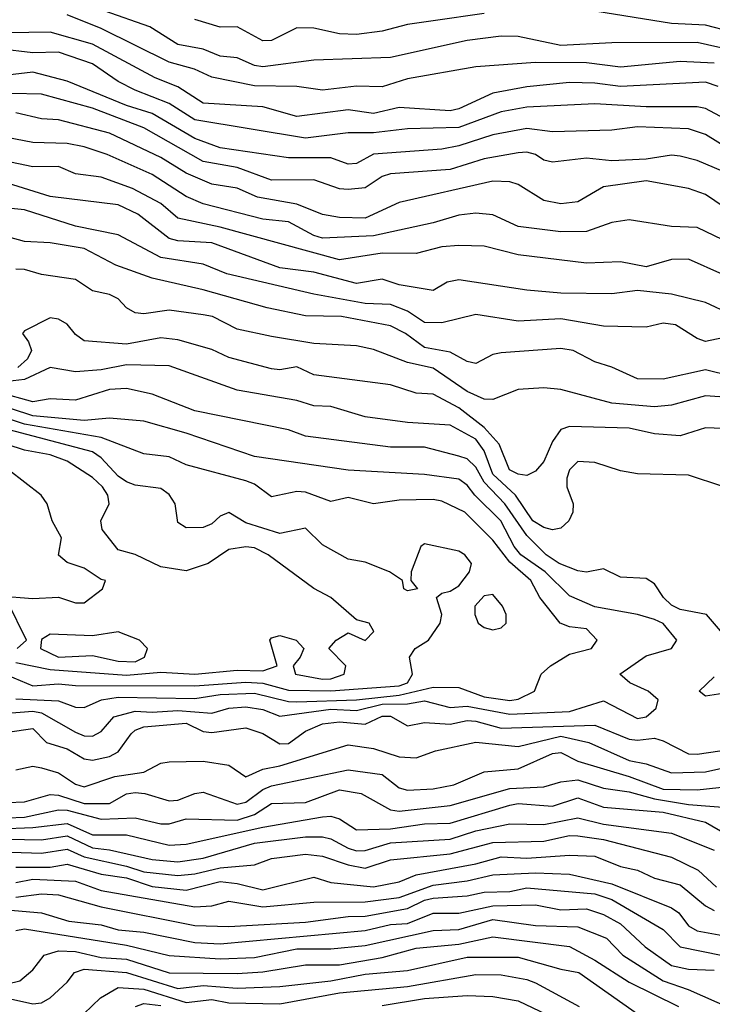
# Model space of a CAD drawing. Header units: metres. Extents: x -51132 to -49532, y -231222 to -229437.
# Tile 458 of 656: x -50003 to -49963, y -230456 to -230398. Entities that reach past the tile are written whole.
import ezdxf

# ---------------------------------------------------------------- set-up
doc = ezdxf.new("R2010")
doc.units = ezdxf.units.M
for name, color, linetype in [('CONTOUR_HALF', 8, 'Continuous'), ('CONTOUR_INDEX', 1, 'Continuous'), ('CONTOUR_INTER', 3, 'Continuous')]:
    doc.layers.add(name, color=color, linetype=linetype)

msp = doc.modelspace()

# ---------------------------------------------------------------- linework, layer by layer
at = {"layer": 'CONTOUR_HALF'}
for points, elevation in [([(-49962.58, -230400.396), (-49964.58, -230400.303), (-49968.08, -230400.625), (-49970.08, -230400.383), (-49973.08, -230400.352), (-49976.58, -230400.603), (-49980.58, -230401.311), (-49982.08, -230401.781), (-49983.58, -230401.755), (-49985.58, -230401.983), (-49987.08, -230401.774), (-49989.58, -230401.728), (-49992.08, -230401.219), (-49993.098, -230400.759), (-49994.58, -230400.348), (-49998.58, -230398.365), (-50000.58, -230397.555)], 61.5), ([(-49976.08, -230397.476), (-49979.08, -230397.904), (-49980.58, -230398.123), (-49982.08, -230398.528), (-49983.58, -230398.708), (-49984.58, -230398.672), (-49986.08, -230398.344), (-49987.08, -230398.324), (-49988.58, -230399.073), (-49989.08, -230399.094), (-49990.58, -230398.265), (-49991.58, -230398.279), (-49993.08, -230397.835)], 62.5), ([(-49961.58, -230398.556), (-49963.08, -230398.163), (-49965.08, -230398.072), (-49970.08, -230397.27)], 62.5), ([(-49961.08, -230404.142), (-49963.08, -230403.065), (-49963.58, -230402.963), (-49966.58, -230402.956), (-49969.58, -230402.789), (-49973.58, -230402.98), (-49975.08, -230403.254), (-49977.58, -230404.171), (-49980.58, -230404.251), (-49982.58, -230404.495), (-49984.08, -230404.487), (-49986.58, -230404.795), (-49993.08, -230403.728), (-49994.58, -230402.772), (-49996.58, -230401.989), (-49997.58, -230401.464), (-49999.08, -230400.437), (-50001.08, -230399.75), (-50002.58, -230399.794), (-50004.58, -230399.548)], 60.5), ([(-49962.047, -230406.759), (-49963.58, -230406.11), (-49964.58, -230405.856), (-49965.08, -230405.797), (-49966.58, -230406.023), (-49968.58, -230406.138), (-49970.08, -230405.974), (-49972.08, -230406.199), (-49972.58, -230406.095), (-49973.08, -230405.757), (-49973.58, -230405.63), (-49974.08, -230405.666), (-49976.08, -230406.004), (-49978.08, -230406.636), (-49981.58, -230406.885), (-49982.08, -230407.047), (-49983.08, -230407.722), (-49984.08, -230407.803), (-49984.58, -230407.767), (-49986.08, -230407.252), (-49988.58, -230407.274), (-49990.58, -230406.528), (-49992.58, -230406.161), (-49996.08, -230404.189), (-49999.08, -230403.047), (-50002.08, -230402.221), (-50005.58, -230402.136)], 59.5), ([(-49961.58, -230411.009), (-49963.58, -230410.049), (-49965.08, -230409.981), (-49967.58, -230409.588), (-49968.58, -230409.741), (-49970.08, -230410.278), (-49971.58, -230410.306), (-49974.08, -230409.977), (-49975.58, -230409.297), (-49976.58, -230409.194), (-49977.58, -230409.323), (-49979.08, -230409.766), (-49982.58, -230410.522), (-49985.58, -230410.662), (-49986.08, -230410.519), (-49987.58, -230409.716), (-49989.08, -230409.56), (-49992.58, -230408.655), (-49993.58, -230408.227), (-49995.58, -230406.939), (-49998.216, -230405.759), (-49999.58, -230405.304), (-50000.58, -230405.118), (-50002.58, -230405.059), (-50006.08, -230404.382)], 58.5), ([(-49960.08, -230415.848), (-49963.08, -230414.441), (-49965.08, -230413.948), (-49967.08, -230413.737), (-49968.58, -230413.93), (-49971.58, -230413.904), (-49973.58, -230413.725), (-49977.58, -230413.116), (-49978.255, -230413.259), (-49979.08, -230413.738), (-49981.08, -230413.412), (-49982.08, -230413.084), (-49983.58, -230413.33), (-49986.08, -230412.656), (-49988.08, -230412.404), (-49992.08, -230410.942), (-49994.08, -230410.825), (-49994.58, -230410.692), (-49996.43, -230409.259), (-49997.58, -230408.72), (-50001.58, -230408.22), (-50004.08, -230407.433)], 57.5), ([(-49961.58, -230418.777), (-49963.08, -230418.398), (-49965.58, -230418.943), (-49967.08, -230418.918), (-49968.58, -230418.23), (-49969.58, -230417.925), (-49970.851, -230417.259), (-49971.58, -230417.148), (-49975.08, -230417.405), (-49975.58, -230417.501), (-49976.58, -230418.02), (-49977.08, -230417.906), (-49978.08, -230417.359), (-49979.58, -230417.091), (-49980.71, -230416.259), (-49981.58, -230415.809), (-49984.464, -230415.259), (-49986.58, -230415.233), (-49988.826, -230414.759), (-49992.58, -230413.693), (-49995.58, -230413.009), (-49997.706, -230412.259), (-49999.58, -230411.273), (-50001.58, -230410.939), (-50003.08, -230410.868), (-50004.58, -230410.452)], 56.5), ([(-49961.58, -230421.855), (-49963.08, -230421.805), (-49964.58, -230422.265), (-49966.08, -230422.16), (-49967.58, -230421.828), (-49971.08, -230421.723), (-49971.58, -230421.907), (-49972.08, -230422.598), (-49972.58, -230423.784), (-49973.08, -230424.347), (-49973.58, -230424.594), (-49974.08, -230424.521), (-49974.593, -230424.259), (-49975.198, -230422.759), (-49976.08, -230421.774), (-49977.58, -230420.628), (-49979.08, -230419.829), (-49980.08, -230419.763), (-49981.58, -230419.274), (-49986.08, -230418.695), (-49987.08, -230418.212), (-49988.08, -230418.404), (-49988.58, -230418.343), (-49991.08, -230417.679), (-49992.08, -230417.206), (-49994.08, -230416.645), (-49995.08, -230416.521), (-49997.08, -230416.88), (-49999.58, -230416.689), (-50000.08, -230416.326), (-50000.58, -230415.717), (-50001.08, -230415.422), (-50001.58, -230415.337), (-50003.08, -230416.11), (-50003.197, -230416.259), (-50002.835, -230416.759), (-50002.664, -230417.259), (-50002.901, -230417.759), (-50003.462, -230418.259)], 55.5), ([(-49961.737, -230434.259), (-49963.021, -230432.759), (-49964.58, -230432.458), (-49965.08, -230432.202), (-49965.556, -230431.759), (-49966.08, -230430.958), (-49966.58, -230430.651), (-49968.08, -230430.555), (-49969.08, -230430.069), (-49970.08, -230430.277), (-49970.58, -230430.198), (-49971.682, -230429.759), (-49972.454, -230429.259), (-49973.58, -230428.123), (-49974.877, -230426.259), (-49976.08, -230424.98), (-49976.58, -230424.105), (-49977.08, -230423.611), (-49977.58, -230423.454), (-49979.58, -230422.941), (-49981.58, -230422.931), (-49986.58, -230422.295), (-49987.58, -230421.916), (-49993.08, -230420.794), (-49995.58, -230419.82), (-49997.08, -230419.484), (-49998.08, -230419.541), (-50000.08, -230420.184), (-50001.58, -230420.098), (-50002.58, -230420.266), (-50004.58, -230419.727)], 54.5), ([(-50003.58, -230437.707), (-50001.08, -230437.819), (-50000.08, -230438.192), (-49999.58, -230438.215), (-49998.551, -230437.759), (-49997.58, -230437.602), (-49993.08, -230437.687), (-49991.58, -230437.447), (-49989.58, -230437.377), (-49987.58, -230437.868), (-49987.08, -230437.878), (-49983.58, -230437.759), (-49981.08, -230437.499), (-49979.08, -230437.013), (-49977.58, -230437.033), (-49976.08, -230437.582), (-49974.58, -230437.804), (-49974.08, -230437.716), (-49973.126, -230437.259), (-49972.734, -230436.259), (-49972.181, -230435.759), (-49971.08, -230435.092), (-49969.776, -230434.759), (-49969.454, -230434.259), (-49970.08, -230433.599), (-49971.08, -230433.481), (-49971.631, -230433.259), (-49972.824, -230431.759), (-49973.352, -230430.759), (-49974.58, -230429.693), (-49975.58, -230428.389), (-49977.227, -230426.759), (-49978.58, -230426.11), (-49979.08, -230426.014), (-49981.08, -230426.055), (-49982.58, -230426.251), (-49984.08, -230425.88), (-49985.08, -230426.121), (-49986.58, -230425.568), (-49987.08, -230425.529), (-49988.58, -230425.849), (-49989.58, -230425.104), (-49990.08, -230424.913), (-49993.58, -230423.974), (-49994.58, -230423.506), (-49996.08, -230423.333), (-49998.58, -230422.373), (-50003.08, -230421.579), (-50006.08, -230420.609)], 53.5), ([(-50003.58, -230435.576), (-50001.58, -230435.987), (-49997.08, -230436.313), (-49995.08, -230436.142), (-49993.08, -230436.267), (-49990.58, -230436.026), (-49989.08, -230436.06), (-49988.239, -230435.759), (-49988.67, -230434.259), (-49988.58, -230434.129), (-49988.08, -230433.987), (-49987.133, -230434.259), (-49986.668, -230434.759), (-49986.886, -230435.259), (-49987.307, -230435.759), (-49987.157, -230436.259), (-49985.58, -230436.542), (-49985.08, -230436.527), (-49984.31, -230436.259), (-49984.217, -230435.759), (-49985.201, -230434.759), (-49984.78, -230434.259), (-49984.08, -230433.831), (-49983.08, -230434.291), (-49982.557, -230433.759), (-49982.836, -230433.259), (-49983.58, -230433.076), (-49985.08, -230431.75), (-49986.08, -230431.238), (-49988.765, -230429.259), (-49989.58, -230428.851), (-49990.08, -230428.775), (-49991.08, -230428.945), (-49992.288, -230429.759), (-49993.58, -230430.196), (-49995.08, -230429.949), (-49996.58, -230429.232), (-49997.58, -230428.969), (-49998.516, -230427.759), (-49998.596, -230427.259), (-49998.11, -230426.259), (-49998.182, -230425.759), (-49998.488, -230425.259), (-49999.08, -230424.708), (-50000.563, -230423.759), (-50001.58, -230423.391), (-50003.08, -230423.116), (-50005.08, -230422.466)], 52.5), ([(-49962.08, -230437.401), (-49963.08, -230437.546), (-49963.47, -230437.259), (-49962.58, -230436.416)], 54.5), ([(-50004.08, -230439.658), (-50002.58, -230439.441), (-50001.783, -230440.259), (-50000.58, -230440.648), (-49999.58, -230441.225), (-49999.08, -230441.302), (-49998.08, -230441.097), (-49997.58, -230440.812), (-49996.821, -230439.759), (-49996.58, -230439.535), (-49996.08, -230439.357), (-49993.58, -230439.138), (-49992.58, -230439.626), (-49992.08, -230439.681), (-49990.08, -230439.417), (-49989.08, -230439.737), (-49988.08, -230440.346), (-49987.58, -230440.324), (-49986.58, -230439.596), (-49985.58, -230439.171), (-49984.58, -230439.06), (-49983.08, -230439.185), (-49982.08, -230438.732), (-49981.58, -230438.715), (-49980.58, -230439.285), (-49979.58, -230439.09), (-49978.08, -230439.19), (-49977.08, -230438.981), (-49976.58, -230439.01), (-49975.08, -230439.423), (-49969.58, -230439.246), (-49967.58, -230440.073), (-49967.08, -230440.137), (-49966.08, -230440.021), (-49965.58, -230440.169), (-49964.08, -230440.926), (-49963.58, -230440.959), (-49961.58, -230440.657)], 54.5), ([(-50004.08, -230443.791), (-50003.08, -230443.747), (-50001.58, -230443.328), (-50001.08, -230443.36), (-49999.58, -230443.843), (-49998.08, -230443.853), (-49997.08, -230443.274), (-49996.58, -230443.211), (-49996.01, -230443.259), (-49994.58, -230443.686), (-49994.08, -230443.648), (-49993.08, -230443.252), (-49992.58, -230443.181), (-49990.58, -230443.882), (-49990.08, -230443.764), (-49989.08, -230443.019), (-49988.58, -230442.802), (-49984.08, -230441.88), (-49982.08, -230442.148), (-49981.08, -230442.924), (-49980.58, -230443.064), (-49979.08, -230442.981), (-49977.869, -230442.759), (-49976.08, -230441.988), (-49974.08, -230441.807), (-49972.08, -230440.905), (-49971.58, -230440.849), (-49970.58, -230441.371), (-49967.58, -230442.259), (-49965.58, -230443.002), (-49963.58, -230443.055), (-49961.58, -230442.825)], 55.5), ([(-50004.58, -230445.336), (-50002.58, -230445.258), (-50000.58, -230445.016), (-49999.08, -230445.685), (-49997.08, -230445.694), (-49994.58, -230446.29), (-49993.58, -230446.24), (-49989.08, -230445.235), (-49985.58, -230444.626), (-49985.08, -230444.592), (-49984.58, -230444.757), (-49983.58, -230445.392), (-49981.58, -230445.326), (-49979.58, -230445.041), (-49978.08, -230445.001), (-49974.58, -230443.945), (-49974.08, -230443.847), (-49972.08, -230444.013), (-49970.58, -230443.52), (-49969.08, -230444.071), (-49965.58, -230444.364), (-49963.08, -230444.945), (-49958.58, -230447.551)], 56.5), ([(-50005.08, -230446.657), (-50002.08, -230446.757), (-50000.58, -230446.521), (-49999.58, -230446.977), (-49997.08, -230447.52), (-49996.08, -230447.858), (-49994.08, -230448.078), (-49993.08, -230447.98), (-49991.58, -230447.616), (-49989.58, -230447.45), (-49988.58, -230447.08), (-49986.58, -230446.817), (-49985.58, -230446.933), (-49984.08, -230447.453), (-49983.08, -230447.638), (-49981.58, -230447.154), (-49978.08, -230446.805), (-49975.58, -230446.144), (-49972.58, -230446.065), (-49971.08, -230445.728), (-49970.58, -230445.737), (-49969.08, -230445.971), (-49965.08, -230446.996), (-49963.526, -230447.759), (-49962.438, -230448.759)], 57.5), ([(-50003.58, -230448.492), (-50002.58, -230448.282), (-50000.08, -230448.407), (-49998.58, -230448.949), (-49993.08, -230449.911), (-49992.08, -230449.863), (-49991.08, -230449.585), (-49989.08, -230449.915), (-49986.08, -230449.635), (-49983.08, -230449.624), (-49981.08, -230449.367), (-49979.08, -230448.641), (-49977.08, -230448.378), (-49975.58, -230448.034), (-49973.08, -230447.92), (-49971.08, -230448.003), (-49968.58, -230448.563), (-49965.08, -230449.963), (-49964.662, -230450.259), (-49964.08, -230451.019), (-49963.58, -230451.316), (-49962.08, -230451.601)], 58.5), ([(-50004.58, -230450.044), (-50002.08, -230450.256), (-50000.476, -230450.759), (-49998.58, -230450.964), (-49997.58, -230451.262), (-49996.08, -230451.404), (-49993.08, -230451.997), (-49991.58, -230452.092), (-49983.08, -230451.295), (-49981.58, -230450.949), (-49980.58, -230450.895), (-49979.08, -230450.285), (-49977.58, -230450.278), (-49975.58, -230449.846), (-49973.08, -230449.801), (-49971.58, -230450.088), (-49970.08, -230450.031), (-49969.08, -230450.357), (-49968.08, -230450.914), (-49966.632, -230452.259), (-49965.08, -230453.354), (-49964.08, -230453.575), (-49962.58, -230453.638)], 59.5), ([(-50004.08, -230454.436), (-50003.347, -230454.259), (-50002.58, -230453.617), (-50001.923, -230452.759), (-50001.08, -230452.5), (-50000.08, -230452.541), (-49998.58, -230452.88), (-49997.08, -230452.992), (-49994.58, -230453.779), (-49990.58, -230453.831), (-49989.08, -230453.728), (-49986.58, -230453.309), (-49984.58, -230453.308), (-49982.08, -230452.895), (-49980.08, -230452.337), (-49977.58, -230452.104), (-49975.58, -230451.665), (-49971.08, -230452.251), (-49969.58, -230453.036), (-49967.58, -230454.337), (-49964.669, -230455.759)], 60.5), ([(-50000.08, -230456.656), (-49998.609, -230455.259), (-49997.58, -230454.641), (-49996.08, -230454.742), (-49993.58, -230455.528), (-49992.08, -230455.358), (-49991.08, -230455.551), (-49988.08, -230455.609), (-49984.58, -230454.961), (-49980.58, -230454.589), (-49976.58, -230453.881), (-49975.08, -230453.902), (-49973.58, -230454.171), (-49973.08, -230454.372), (-49970.516, -230455.759)], 61.5)]:
    msp.add_lwpolyline(points, dxfattribs=dict(at, elevation=elevation))
at = {"layer": 'CONTOUR_INDEX'}
for points, elevation in [([(-49961.08, -230405.839), (-49963.08, -230404.582), (-49964.08, -230404.243), (-49967.08, -230404.132), (-49968.58, -230404.323), (-49972.08, -230404.425), (-49973.58, -230404.226), (-49975.58, -230404.607), (-49977.58, -230405.256), (-49978.58, -230405.454), (-49982.58, -230405.738), (-49983.58, -230406.279), (-49984.08, -230406.332), (-49985.08, -230405.961), (-49987.58, -230405.96), (-49991.58, -230405.361), (-49993.08, -230404.81), (-49995.58, -230403.361), (-49997.08, -230402.876), (-50000.58, -230401.457), (-50002.58, -230400.925), (-50004.08, -230401.095)], 60), ([(-49962.08, -230425.248), (-49964.08, -230424.583), (-49967.08, -230424.496), (-49968.08, -230424.32), (-49969.58, -230423.842), (-49970.58, -230423.785), (-49971.074, -230424.259), (-49971.223, -230424.759), (-49971.235, -230425.259), (-49970.865, -230426.259), (-49970.874, -230426.759), (-49971.108, -230427.259), (-49971.58, -230427.695), (-49972.08, -230427.782), (-49972.58, -230427.653), (-49973.222, -230427.259), (-49974.238, -230425.759), (-49975.58, -230424.526), (-49976.08, -230423.144), (-49976.58, -230422.467), (-49978.08, -230421.637), (-49980.58, -230421.495), (-49983.08, -230421.157), (-49985.08, -230420.556), (-49986.08, -230420.516), (-49987.08, -230420.201), (-49990.58, -230419.591), (-49994.58, -230418.159), (-49997.08, -230418.107), (-49998.58, -230418.395), (-50000.08, -230418.516), (-50001.58, -230418.267), (-50003.08, -230418.963), (-50004.08, -230419.089)], 55), ([(-50003.58, -230441.875), (-50002.58, -230441.664), (-50002.08, -230441.747), (-50001.08, -230442.054), (-50000.08, -230442.708), (-49999.58, -230442.879), (-49997.782, -230442.259), (-49996.08, -230442.004), (-49995.08, -230441.474), (-49994.58, -230441.394), (-49992.58, -230441.357), (-49991.08, -230441.589), (-49990.08, -230442.286), (-49989.08, -230441.842), (-49988.08, -230441.647), (-49984.08, -230440.408), (-49982.58, -230440.615), (-49981.08, -230441.115), (-49980.08, -230441.168), (-49978.947, -230440.759), (-49976.58, -230440.253), (-49974.08, -230440.508), (-49971.58, -230439.897), (-49969.937, -230440.259), (-49967.58, -230441.331), (-49966.58, -230441.521), (-49965.08, -230442.05), (-49963.08, -230441.992), (-49961.08, -230441.538)], 55), ([(-50003.58, -230451.3), (-50003.08, -230451.195), (-49997.08, -230452.171), (-49994.58, -230452.761), (-49991.58, -230452.966), (-49989.58, -230452.895), (-49987.08, -230452.379), (-49985.08, -230452.372), (-49983.08, -230452.189), (-49979.08, -230451.302), (-49977.58, -230451.242), (-49975.58, -230450.652), (-49973.08, -230451.01), (-49970.58, -230451.083), (-49968.904, -230451.759), (-49967.942, -230452.759), (-49965.58, -230454.253), (-49964.109, -230454.759), (-49960.08, -230456.54)], 60)]:
    msp.add_lwpolyline(points, dxfattribs=dict(at, elevation=elevation))
at = {"layer": 'CONTOUR_INTER'}
for points, elevation in [([(-49961.58, -230399.643), (-49963.58, -230399.188), (-49968.58, -230399.208), (-49971.58, -230399.353), (-49974.08, -230398.835), (-49975.08, -230398.808), (-49977.08, -230399.071), (-49981.58, -230400.071), (-49986.08, -230400.217), (-49989.08, -230400.616), (-49989.58, -230400.542), (-49990.58, -230400.076), (-49991.58, -230399.985), (-49992.58, -230399.568), (-49994.08, -230399.293), (-49995.715, -230398.259), (-50001.08, -230396.374)], 62), ([(-49962.354, -230401.759), (-49963.08, -230401.513), (-49968.08, -230401.77), (-49969.58, -230401.562), (-49971.08, -230401.533), (-49973.58, -230401.784), (-49975.58, -230402.161), (-49977.58, -230403.08), (-49978.08, -230403.189), (-49981.08, -230402.997), (-49982.58, -230403.356), (-49984.08, -230403.129), (-49987.08, -230403.526), (-49989.08, -230402.97), (-49992.58, -230402.746), (-49994.08, -230401.778), (-49995.401, -230401.259), (-49999.08, -230399.283), (-50001.58, -230398.57), (-50006.58, -230398.654)], 61), ([(-49959.923, -230410.259), (-49963.08, -230408.098), (-49964.08, -230407.759), (-49966.58, -230407.297), (-49969.08, -230407.655), (-49970.58, -230408.529), (-49971.58, -230408.649), (-49972.58, -230408.463), (-49974.08, -230407.524), (-49974.58, -230407.358), (-49975.58, -230407.33), (-49981.08, -230408.569), (-49983.08, -230409.49), (-49984.58, -230409.449), (-49985.58, -230409.27), (-49987.08, -230408.667), (-49989.4, -230408.259), (-49990.58, -230407.736), (-49992.08, -230407.504), (-49993.58, -230406.858), (-49995.08, -230405.935), (-49998.08, -230404.508), (-50001.08, -230403.731), (-50002.08, -230403.655), (-50003.58, -230403.316)], 59), ([(-49962.08, -230412.794), (-49964.08, -230411.893), (-49965.08, -230411.921), (-49966.58, -230412.36), (-49968.08, -230412.051), (-49970.08, -230412.14), (-49974.08, -230411.646), (-49976.08, -230411.142), (-49977.58, -230411.091), (-49978.58, -230411.174), (-49980.08, -230411.574), (-49982.08, -230411.547), (-49984.58, -230411.943), (-49991.58, -230410.023), (-49994.08, -230409.501), (-49995.08, -230408.628), (-49996.731, -230407.759), (-49998.58, -230407.09), (-50000.08, -230406.887), (-50001.08, -230406.47), (-50002.58, -230406.473), (-50006.08, -230405.759)], 58), ([(-49962.08, -230416.522), (-49963.08, -230416.735), (-49963.58, -230416.558), (-49964.855, -230415.759), (-49965.58, -230415.65), (-49966.58, -230415.884), (-49969.08, -230415.834), (-49971.58, -230415.406), (-49974.08, -230415.533), (-49976.58, -230415.146), (-49978.58, -230415.644), (-49979.58, -230415.621), (-49980.58, -230414.944), (-49981.58, -230414.563), (-49983.08, -230414.512), (-49986.08, -230413.958), (-49991.198, -230412.759), (-49992.58, -230412.194), (-49995.08, -230411.794), (-49997.58, -230410.478), (-50000.08, -230409.97), (-50003.08, -230409.002), (-50005.08, -230408.808)], 57), ([(-49960.58, -230420.095), (-49963.08, -230419.925), (-49965.08, -230420.475), (-49966.08, -230420.562), (-49968.58, -230420.345), (-49971.58, -230419.545), (-49972.58, -230419.448), (-49974.08, -230419.558), (-49975.58, -230420.142), (-49976.08, -230420.123), (-49977.08, -230419.672), (-49979.08, -230418.29), (-49980.58, -230417.97), (-49982.58, -230417.196), (-49983.58, -230416.981), (-49986.08, -230416.848), (-49988.58, -230416.43), (-49990.58, -230416), (-49992.045, -230415.259), (-49992.58, -230415.163), (-49994.58, -230414.893), (-49996.08, -230415.103), (-49996.58, -230415.057), (-49997.08, -230414.759), (-49997.58, -230414.236), (-49998.08, -230413.974), (-49999.08, -230413.766), (-50000.08, -230413.092), (-50002.08, -230412.804), (-50003.08, -230412.512), (-50003.58, -230412.493)], 56), ([(-50004.08, -230438.542), (-50002.58, -230438.428), (-50002.08, -230438.518), (-50000.08, -230439.662), (-49999.58, -230439.882), (-49999.08, -230439.892), (-49998.58, -230439.618), (-49997.835, -230438.759), (-49996.58, -230438.425), (-49995.58, -230438.491), (-49994.08, -230438.387), (-49992.08, -230438.553), (-49991.08, -230438.252), (-49990.08, -230438.183), (-49989.08, -230438.328), (-49988.08, -230438.714), (-49985.08, -230438.307), (-49983.58, -230438.391), (-49982.08, -230438.026), (-49980.58, -230437.991), (-49979.58, -230437.825), (-49978.08, -230438.219), (-49977.08, -230438.133), (-49974.58, -230438.602), (-49971.08, -230438.444), (-49969.08, -230437.826), (-49967.08, -230438.854), (-49966.58, -230438.753), (-49965.99, -230438.259), (-49965.871, -230437.759), (-49966.463, -230437.259), (-49967.523, -230436.759), (-49968.124, -230436.259), (-49966.58, -230435.188), (-49965.092, -230434.759), (-49964.772, -230434.259), (-49965.58, -230433.286), (-49966.08, -230433.044), (-49967.08, -230432.75), (-49969.58, -230432.306), (-49971.08, -230431.666), (-49972.494, -230430.259), (-49973.924, -230429.259), (-49974.325, -230428.759), (-49975.114, -230427.259), (-49976.631, -230425.759), (-49977.08, -230425.163), (-49977.58, -230424.81), (-49979.58, -230424.532), (-49984.08, -230424.281), (-49989.58, -230423.486), (-49993.58, -230422.118), (-49996.08, -230421.418), (-49998.08, -230421.229), (-49999.58, -230421.363), (-50002.58, -230421.095), (-50005.177, -230420.259)], 54), ([(-50004.08, -230436.317), (-50002.58, -230436.947), (-50001.08, -230436.817), (-50000.08, -230436.926), (-49993.08, -230436.947), (-49990.08, -230436.731), (-49989.08, -230436.795), (-49987.58, -230437.195), (-49985.08, -230437.241), (-49981.08, -230436.943), (-49980.586, -230436.759), (-49980.288, -230436.259), (-49980.475, -230435.259), (-49980.128, -230434.759), (-49979.352, -230434.259), (-49978.675, -230433.259), (-49978.581, -230432.759), (-49978.881, -230431.759), (-49978.58, -230431.505), (-49978.08, -230431.387), (-49977.58, -230431.069), (-49976.945, -230430.259), (-49976.824, -230429.759), (-49977.214, -230429.259), (-49977.58, -230429.041), (-49979.58, -230428.6), (-49979.807, -230428.759), (-49980.379, -230430.259), (-49980.385, -230430.759), (-49979.994, -230431.259), (-49980.58, -230431.369), (-49980.811, -230431.259), (-49980.885, -230430.759), (-49981.653, -230430.259), (-49983.08, -230429.69), (-49984.08, -230429.511), (-49985.58, -230428.676), (-49986.58, -230427.689), (-49988.08, -230428.003), (-49990.08, -230427.372), (-49991.08, -230426.775), (-49991.58, -230426.975), (-49992.08, -230427.437), (-49992.58, -230427.653), (-49993.58, -230427.667), (-49994.08, -230427.359), (-49994.228, -230426.259), (-49994.58, -230425.716), (-49995.08, -230425.367), (-49996.58, -230425.17), (-49997.08, -230424.974), (-49997.58, -230424.642), (-49998.58, -230423.553), (-49999.08, -230423.217), (-50006.08, -230421.376)], 53), ([(-50004.58, -230431.651), (-50002.58, -230431.821), (-50001.08, -230431.734), (-50000.08, -230432.079), (-49999.58, -230432.077), (-49998.501, -230431.259), (-49998.317, -230430.759), (-49998.58, -230430.706), (-49999.58, -230430.038), (-50000.58, -230429.704), (-50001.08, -230429.269), (-50000.899, -230428.259), (-50001.451, -230427.259), (-50001.738, -230426.259), (-50002.105, -230425.759), (-50004.021, -230424.259)], 52), ([(-49976.08, -230431.654), (-49976.632, -230432.259), (-49976.639, -230432.759), (-49976.436, -230433.259), (-49976.08, -230433.524), (-49975.58, -230433.663), (-49975.08, -230433.538), (-49974.786, -230433.259), (-49974.785, -230432.759), (-49975.004, -230432.259), (-49975.58, -230431.59), (-49976.08, -230431.654)], 53), ([(-50003.509, -230434.759), (-50002.966, -230434.259), (-50004.08, -230431.995)], 52), ([(-50002.08, -230434.229), (-50002.129, -230434.759), (-50001.08, -230435.262), (-49999.08, -230435.16), (-49997.58, -230435.497), (-49996.58, -230435.531), (-49996.024, -230435.259), (-49995.855, -230434.759), (-49996.319, -230434.259), (-49997.58, -230433.777), (-49999.08, -230434.004), (-50001.58, -230433.909), (-50002.08, -230434.229)], 52), ([(-50004.08, -230444.683), (-50003.08, -230444.645), (-50001.08, -230444.224), (-50000.58, -230444.234), (-49998.58, -230444.776), (-49996.58, -230444.695), (-49995.08, -230445.043), (-49994.58, -230445.044), (-49993.58, -230444.751), (-49990.58, -230444.827), (-49989.58, -230444.485), (-49988.58, -230443.854), (-49986.58, -230443.781), (-49984.58, -230443.037), (-49983.312, -230443.259), (-49981.58, -230444.219), (-49981.08, -230444.3), (-49978.08, -230443.973), (-49974.58, -230442.971), (-49972.58, -230442.87), (-49971.58, -230442.583), (-49970.58, -230442.465), (-49969.08, -230442.952), (-49967.58, -230443.154), (-49966.08, -230443.576), (-49964.08, -230443.902), (-49961.58, -230444.1)], 56), ([(-50005.08, -230445.918), (-50002.08, -230445.98), (-50000.58, -230445.752), (-49999.08, -230446.449), (-49998.08, -230446.561), (-49995.58, -230447.144), (-49994.08, -230447.27), (-49992.58, -230447.058), (-49989.58, -230446.171), (-49986.58, -230445.805), (-49985.58, -230445.802), (-49985.08, -230445.925), (-49984.08, -230446.478), (-49983.58, -230446.629), (-49983.08, -230446.605), (-49981.58, -230446.155), (-49978.08, -230445.95), (-49976.58, -230445.456), (-49974.58, -230445.041), (-49972.58, -230445.089), (-49970.58, -230444.683), (-49969.08, -230445.069), (-49965.08, -230445.592), (-49962.58, -230446.589)], 57), ([(-50003.58, -230447.576), (-50001.58, -230447.59), (-50000.58, -230447.402), (-49998.58, -230448.003), (-49997.08, -230448.219), (-49995.58, -230448.715), (-49993.58, -230448.926), (-49991.58, -230448.432), (-49990.58, -230448.534), (-49989.08, -230448.918), (-49986.08, -230448.173), (-49985.08, -230448.493), (-49982.58, -230448.736), (-49981.08, -230448.439), (-49980.08, -230448.027), (-49976.58, -230447.394), (-49975.08, -230446.973), (-49973.58, -230447.058), (-49971.08, -230446.887), (-49969.58, -230446.944), (-49968.08, -230447.551), (-49967.08, -230447.764), (-49966.08, -230448.227), (-49964.58, -230448.622), (-49963.08, -230449.861), (-49962.58, -230450.132)], 58), ([(-50003.58, -230449.351), (-50002.08, -230449.141), (-50001.08, -230449.208), (-49998.58, -230449.91), (-49993.08, -230451.015), (-49991.08, -230451.075), (-49986.58, -230450.809), (-49984.08, -230450.477), (-49983.08, -230450.458), (-49980.58, -230450.008), (-49979.58, -230449.514), (-49979.08, -230449.411), (-49977.08, -230449.272), (-49976.08, -230449.053), (-49974.58, -230449.01), (-49973.58, -230448.798), (-49969.58, -230449.147), (-49968.58, -230449.491), (-49965.58, -230451.249), (-49964.58, -230452.254), (-49962.08, -230452.762)], 59), ([(-50004.08, -230455.265), (-50002.58, -230455.609), (-50002.08, -230455.55), (-50001.58, -230455.261), (-50000.58, -230454.336), (-50000.139, -230453.759), (-49999.58, -230453.576), (-49997.08, -230453.759), (-49994.08, -230454.706), (-49992.58, -230454.528), (-49990.58, -230454.69), (-49988.08, -230454.595), (-49985.08, -230454.26), (-49983.08, -230453.862), (-49980.58, -230453.655), (-49977.08, -230452.876), (-49974.08, -230452.87), (-49971.58, -230453.58), (-49970.523, -230453.759), (-49967.08, -230456.19)], 61), ([(-49982.08, -230455.704), (-49979.58, -230455.297), (-49977.08, -230455.108), (-49975.58, -230455.172), (-49974.08, -230455.438), (-49971.58, -230456.616)], 62), ([(-49996.552, -230455.759), (-49996.08, -230455.578), (-49995.08, -230455.7)], 62)]:
    msp.add_lwpolyline(points, dxfattribs=dict(at, elevation=elevation))

doc.saveas('drawing.dxf')
